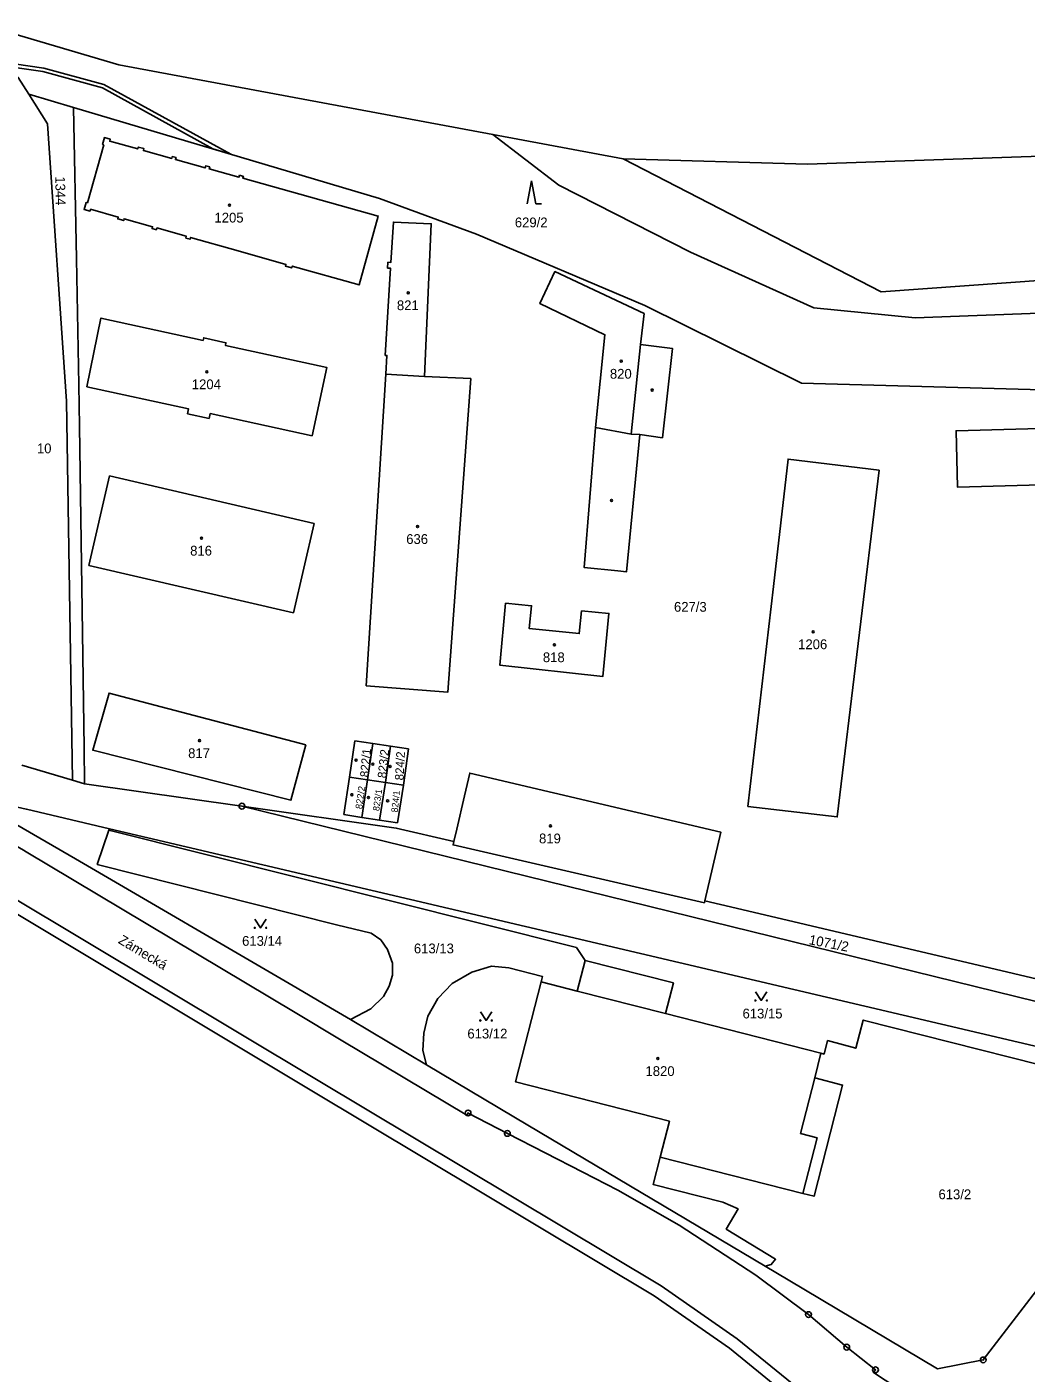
# Model space of a CAD drawing. Extents: x -680203 to -673936, y -1102717 to -1093650.
# Drawn here: x -678314.4 to -678140.7, y -1098628.2 to -1098394 of the extents above; entities that cross this region are included whole.
import ezdxf

# ---------------------------------------------------------------- set-up
doc = ezdxf.new("R2010")
doc.units = 0
for name, color, linetype in [('SOxx02xx_Koleje_param další_Popis10', 7, 'Continuous'), ('SOxx02xx_Staničení_Popis10', 7, 'Continuous'), ('SOxxxxxx_Koleje_hlavní_body_Popis10', 7, 'Continuous'), ('SOxxxxxx_Koleje_LN_parametry_Popis10', 7, 'Continuous'), ('SOxxxxxx_Koleje_param další_Popis10', 7, 'Continuous'), ('SOxxxxxx_Osa_bod_P', 7, 'Continuous'), ('SOxxxxxx_Staničení_Popis10', 7, 'Continuous'), ('x_prac', 7, 'Continuous')]:
    doc.layers.add(name, color=color, linetype=linetype)

msp = doc.modelspace()

# ---------------------------------------------------------------- linework, layer by layer
at = {"layer": 'SOxx02xx_Koleje_param další_Popis10'}
for centre, radius in [((-678277.02, -1098529.56), 0.5), ((-678277.02, -1098529.56), 0.0303), ((-678237.71, -1098582.93), 0.5), ((-678237.71, -1098582.93), 0.0303), ((-678230.88, -1098586.48), 0.5), ((-678230.88, -1098586.48), 0.0303), ((-678178.52, -1098617.99), 0.5), ((-678178.52, -1098617.99), 0.0303), ((-678171.88, -1098623.65), 0.5), ((-678171.88, -1098623.65), 0.0303), ((-678148.13, -1098625.87), 0.5), ((-678148.13, -1098625.87), 0.0303), ((-678166.87, -1098627.6), 0.5), ((-678166.87, -1098627.6), 0.0303)]:
    msp.add_circle(centre, radius, dxfattribs=at)
at = {"layer": 'SOxxxxxx_Koleje_hlavní_body_Popis10'}
for p, q in [((-678226.68, -1098420.8), (-678227.43, -1098424.8)), ((-678225.93, -1098424.8), (-678226.68, -1098420.8)), ((-678225.93, -1098424.8), (-678224.93, -1098424.8))]:
    msp.add_line(p, q, dxfattribs=at)
for points in [[(-678274.8, -1098549.23), (-678273.8, -1098550.73), (-678272.8, -1098549.23)], [(-678187.75, -1098561.85), (-678186.75, -1098563.35), (-678185.75, -1098561.85)], [(-678235.57, -1098565.34), (-678234.57, -1098566.84), (-678233.57, -1098565.34)]]:
    msp.add_lwpolyline(points, dxfattribs=at)
for centre in [(-678274.8, -1098550.73), (-678272.8, -1098550.73), (-678187.75, -1098563.35), (-678185.75, -1098563.35), (-678235.57, -1098566.84), (-678233.57, -1098566.84)]:
    msp.add_circle(centre, 0.1, dxfattribs=at)
at = {"layer": 'SOxxxxxx_Koleje_LN_parametry_Popis10'}
msp.add_lwpolyline([(-678321.44, -1098399.77), (-678319.83, -1098400.66), (-678311.62, -1098401.77), (-678301.28, -1098404.62), (-678282.06, -1098415.27), (-678278.95, -1098416.19), (-678301.06, -1098404.06), (-678311.5, -1098401.19)], close=True, dxfattribs=at)
at = {"layer": 'SOxxxxxx_Koleje_param další_Popis10'}
for centre in [(-678279.19, -1098425.04), (-678248.1, -1098440.28), (-678211.07, -1098452.19), (-678283.13, -1098454.03), (-678205.7, -1098457.19), (-678212.76, -1098476.39), (-678246.48, -1098480.93), (-678284.05, -1098482.95), (-678177.71, -1098499.23), (-678222.71, -1098501.49), (-678284.4, -1098518.17), (-678257.19, -1098521.55), (-678254.29, -1098522.24), (-678251.28, -1098522.65), (-678257.91, -1098527.57), (-678255.04, -1098528.07), (-678251.69, -1098528.64), (-678223.39, -1098533.01), (-678204.72, -1098573.47)]:
    msp.add_circle(centre, 0.175, dxfattribs=at)
at = {"layer": 'SOxxxxxx_Staničení_Popis10'}
for p, q in [((-678207.74, -1098449.3), (-678209.38, -1098464.88)), ((-678209.38, -1098464.88), (-678215.53, -1098463.73)), ((-678209.38, -1098464.88), (-678207.85, -1098464.9)), ((-678218.73, -1098561.72), (-678203.36, -1098565.64)), ((-678177.44, -1098576.82), (-678179.94, -1098586.49)), ((-678179.94, -1098586.49), (-678177.01, -1098587.24)), ((-678177.01, -1098587.24), (-678179.48, -1098596.93))]:
    msp.add_line(p, q, dxfattribs=at)
at = {"layer": 'x_prac'}
for p, q in [((-678306.32, -1098408.04), (-678314.08, -1098405.73)), ((-678210.77, -1098416.98), (-678233.4, -1098412.76)), ((-678245.26, -1098454.84), (-678252.03, -1098454.45)), ((-678257.41, -1098518.19), (-678258.35, -1098524.51)), ((-678254.27, -1098518.67), (-678257.41, -1098518.19)), ((-678255.19, -1098524.99), (-678254.27, -1098518.67)), ((-678251.18, -1098519.14), (-678254.27, -1098518.67)), ((-678252.08, -1098525.45), (-678251.18, -1098519.14)), ((-678248.04, -1098519.62), (-678251.18, -1098519.14)), ((-678248.92, -1098525.93), (-678248.04, -1098519.62)), ((-678315.31, -1098522.41), (-678306.5, -1098525.05)), ((-678306.5, -1098525.05), (-678304.39, -1098525.68)), ((-678258.35, -1098524.51), (-678259.33, -1098531.03)), ((-678258.35, -1098524.51), (-678255.19, -1098524.99)), ((-678256.19, -1098531.51), (-678255.19, -1098524.99)), ((-678252.08, -1098525.45), (-678255.19, -1098524.99)), ((-678253.1, -1098531.98), (-678252.08, -1098525.45)), ((-678248.92, -1098525.93), (-678252.08, -1098525.45)), ((-678277.02, -1098529.56), (-678304.39, -1098525.68)), ((-678249.99, -1098532.46), (-678248.92, -1098525.93)), ((-678277.02, -1098529.56), (-678114.86, -1098569.46)), ((-678259.33, -1098531.03), (-678256.19, -1098531.51)), ((-678256.19, -1098531.51), (-678253.1, -1098531.98)), ((-678253.1, -1098531.98), (-678249.99, -1098532.46)), ((-678300.15, -1098533.73), (-678300.06, -1098533.48)), ((-678109.84, -1098578.18), (-678300.06, -1098533.48)), ((-678258.16, -1098566.68), (-678244.96, -1098574.54))]:
    msp.add_line(p, q, dxfattribs=at)
for points in [[(-678233.4, -1098412.76), (-678298.43, -1098400.62), (-678320.88, -1098394.04)], [(-678314.08, -1098405.73), (-678315.91, -1098402.83), (-678321.44, -1098399.77)], [(-678306.5, -1098525.05), (-678307.54, -1098459.14), (-678310.81, -1098410.91), (-678314.08, -1098405.73)], [(-678306.32, -1098408.04), (-678253.09, -1098423.9), (-678236.27, -1098430.07), (-678206.99, -1098442.49), (-678179.76, -1098455.98), (-678106.47, -1098458.03)], [(-678306.32, -1098408.04), (-678305.8, -1098434.38), (-678305.37, -1098456.29), (-678305.28, -1098463.47), (-678304.47, -1098519.44), (-678304.39, -1098525.68)], [(-678210.77, -1098416.98), (-678178.69, -1098417.89), (-678082.38, -1098414.58), (-678035.51, -1098410.66)], [(-678055.58, -1098460.2), (-678080.19, -1098450.47), (-678113.78, -1098442.87), (-678159.97, -1098444.62), (-678177.58, -1098442.88), (-678199.03, -1098433.22), (-678221.91, -1098421.54), (-678233.4, -1098412.76)], [(-678277.44, -1098419.84), (-678277.54, -1098420.18), (-678282.71, -1098418.74), (-678282.62, -1098418.4), (-678283.31, -1098418.21), (-678283.4, -1098418.55), (-678288.59, -1098417.1), (-678288.49, -1098416.76), (-678289.14, -1098416.58), (-678289.23, -1098416.92), (-678294.17, -1098415.55), (-678294.08, -1098415.2), (-678295.06, -1098414.93), (-678295.15, -1098415.27), (-678300.02, -1098413.92), (-678299.92, -1098413.57), (-678300.93, -1098413.3), (-678301.27, -1098414.51), (-678301.06, -1098414.57), (-678303.9, -1098424.61), (-678304.11, -1098424.55), (-678304.46, -1098425.78), (-678303.43, -1098426.06), (-678303.34, -1098425.75), (-678298.54, -1098427.11), (-678298.63, -1098427.42), (-678297.59, -1098427.71), (-678297.51, -1098427.4), (-678292.55, -1098428.79), (-678292.64, -1098429.11), (-678291.89, -1098429.32), (-678291.8, -1098429.01), (-678286.7, -1098430.45), (-678286.78, -1098430.76), (-678286.05, -1098430.96), (-678285.96, -1098430.65), (-678277.67, -1098432.99), (-678269.39, -1098435.33), (-678269.48, -1098435.64), (-678268.38, -1098435.95), (-678268.29, -1098435.64), (-678256.67, -1098438.92), (-678253.33, -1098426.94), (-678276.86, -1098420.37), (-678276.76, -1098420.03), (-678277.44, -1098419.84)], [(-678054.12, -1098455.19), (-678088.87, -1098443.83), (-678107.12, -1098435.86), (-678165.91, -1098440.12), (-678210.77, -1098416.98)], [(-678245.26, -1098454.84), (-678244.1, -1098428.27), (-678250.68, -1098427.98), (-678251.12, -1098434.99), (-678251.65, -1098434.96), (-678251.71, -1098435.99), (-678251.18, -1098436.02), (-678252.12, -1098451.16), (-678251.83, -1098451.18), (-678252.03, -1098454.45)], [(-678215.53, -1098463.73), (-678217.55, -1098488.05), (-678211.68, -1098488.64), (-678210.14, -1098488.8), (-678207.85, -1098464.9), (-678203.92, -1098465.49), (-678202.19, -1098449.94), (-678207.74, -1098449.3), (-678207.1, -1098443.89), (-678222.6, -1098436.6), (-678225.22, -1098442.17), (-678213.92, -1098447.58), (-678215.53, -1098463.73)], [(-678303.99, -1098456.65), (-678286.31, -1098460.48), (-678286.49, -1098461.31), (-678282.73, -1098462.13), (-678282.55, -1098461.3), (-678264.83, -1098465.15), (-678262.25, -1098453.28), (-678279.91, -1098449.42), (-678279.81, -1098448.96), (-678283.68, -1098448.11), (-678283.78, -1098448.57), (-678301.54, -1098444.68), (-678303.99, -1098456.65)], [(-678252.03, -1098454.45), (-678255.4, -1098508.62), (-678241.22, -1098509.71), (-678237.25, -1098455.19), (-678245.26, -1098454.84)], [(-678109.32, -1098463.06), (-678152.86, -1098464.26), (-678152.64, -1098474.08), (-678109.05, -1098472.84), (-678109.32, -1098463.06)], [(-678166.22, -1098471.11), (-678182.07, -1098469.2), (-678184.63, -1098491.37), (-678189.05, -1098529.61), (-678173.51, -1098531.43), (-678166.22, -1098471.11)], [(-678268.09, -1098495.96), (-678264.47, -1098480.43), (-678300.05, -1098472.12), (-678303.63, -1098487.7), (-678268.09, -1098495.96)], [(-678217.98, -1098495.58), (-678218.38, -1098499.54), (-678227.06, -1098498.68), (-678226.66, -1098494.72), (-678231.19, -1098494.26), (-678232.16, -1098505.05), (-678214.26, -1098507.01), (-678213.21, -1098496.05), (-678217.98, -1098495.58)], [(-678151.07, -1098664.58), (-678167.34, -1098645.87), (-678179.65, -1098634.15), (-678192.23, -1098623.81), (-678205.35, -1098614.7), (-678265.15, -1098578.89), (-678318.9, -1098546.66), (-678342.36, -1098533.35), (-678344.39, -1098532.21), (-678359.9, -1098524.78), (-678374.85, -1098518.7), (-678387.14, -1098514.19), (-678402.55, -1098509.78), (-678418.61, -1098506.25), (-678427.44, -1098504.82), (-678440.47, -1098503.13), (-678456.82, -1098501.86), (-678474.22, -1098501.74), (-678505.48, -1098502.29)], [(-678265.9, -1098518.87), (-678300.12, -1098509.9), (-678302.98, -1098519.83), (-678268.5, -1098528.53), (-678265.9, -1098518.87)], [(-678146.02, -1098642.91), (-678147.26, -1098641.18), (-678167.22, -1098628.06), (-678166.87, -1098627.6), (-678171.88, -1098623.65), (-678178.52, -1098617.99), (-678187.66, -1098611.16), (-678201.02, -1098602.43), (-678211.67, -1098596.37), (-678217.75, -1098593.24), (-678230.88, -1098586.48), (-678237.71, -1098582.93), (-678237.93, -1098583.31), (-678259.8, -1098570.27), (-678267.8, -1098565.43), (-678310.66, -1098539.83), (-678314.28, -1098537.68), (-678315.3, -1098537.06), (-678315.81, -1098536.76), (-678334.65, -1098525.97), (-678336.73, -1098524.87)], [(-678196.54, -1098546.01), (-678193.79, -1098534.06), (-678237.43, -1098523.8), (-678238.34, -1098527.74), (-678239.69, -1098533.58), (-678240.18, -1098535.73)], [(-678325.15, -1098527.59), (-678316.18, -1098532.81), (-678305.98, -1098538.74), (-678267.44, -1098561.24), (-678261.64, -1098564.61), (-678258.16, -1098566.68)], [(-678300.06, -1098533.48), (-678314.5, -1098530.09), (-678315.09, -1098529.95), (-678325.15, -1098527.59)], [(-678277.02, -1098529.56), (-678250.2, -1098533.37), (-678240.18, -1098535.73)], [(-678300.15, -1098533.73), (-678302.19, -1098539.7), (-678260.58, -1098550.21), (-678254.58, -1098551.68), (-678252.85, -1098552.82), (-678251.71, -1098554.51), (-678250.86, -1098556.87), (-678250.87, -1098558.94), (-678251.42, -1098560.85), (-678252.4, -1098562.67), (-678254.61, -1098564.79), (-678258.16, -1098566.68)], [(-678217.36, -1098556.38), (-678218.86, -1098554.16), (-678300.15, -1098533.73)], [(-678240.18, -1098535.73), (-678240.31, -1098536.29), (-678196.62, -1098546.37), (-678196.54, -1098546.01)], [(-678317.84, -1098544.85), (-678264.07, -1098577.09), (-678204.15, -1098612.98), (-678190.9, -1098622.18), (-678178.3, -1098632.49), (-678164.81, -1098645.72), (-678149.57, -1098663.3)], [(-678196.54, -1098546.01), (-678191.1, -1098547.29), (-678118.78, -1098564.33)], [(-678225.03, -1098560.11), (-678224.79, -1098559.17), (-678230.6, -1098557.7), (-678233.62, -1098557.38), (-678237.08, -1098558.41), (-678240.5, -1098560.4), (-678242.99, -1098563), (-678244.68, -1098566.07), (-678245.42, -1098569.05), (-678245.57, -1098572.07), (-678244.96, -1098574.54)], [(-678217.36, -1098556.38), (-678218.73, -1098561.72), (-678225.03, -1098560.11)], [(-678176.38, -1098572.53), (-678203.36, -1098565.64), (-678202, -1098560.3), (-678217.36, -1098556.38)], [(-678225.03, -1098560.11), (-678229.44, -1098577.51), (-678202.7, -1098584.36), (-678204.3, -1098590.61)], [(-678112.53, -1098581.75), (-678114.72, -1098584.29), (-678115.66, -1098584.72), (-678117.63, -1098584.92), (-678124.55, -1098583.4), (-678123.18, -1098578.39), (-678169, -1098566.76), (-678170.31, -1098571.67), (-678175.19, -1098570.34), (-678175.8, -1098572.67), (-678176.38, -1098572.53)], [(-678244.96, -1098574.54), (-678227.31, -1098585.04), (-678186.06, -1098609.58)], [(-678176.38, -1098572.53), (-678177.44, -1098576.82), (-678172.59, -1098578.06), (-678177.55, -1098597.42), (-678179.48, -1098596.93), (-678204.3, -1098590.61)], [(-678186.06, -1098609.58), (-678182.05, -1098611.97), (-678156.12, -1098627.4), (-678148.13, -1098625.87), (-678125.72, -1098596.72), (-678125.27, -1098596.14), (-678122.99, -1098595.63), (-678112.53, -1098581.75)], [(-678204.3, -1098590.61), (-678205.55, -1098595.34), (-678193.4, -1098598.41), (-678190.77, -1098599.6), (-678192.81, -1098603.12), (-678184.24, -1098608.35), (-678184.99, -1098609.26), (-678186.06, -1098609.58)]]:
    msp.add_lwpolyline(points, dxfattribs=at)

# ---------------------------------------------------------------- texts
at = {"layer": 'SOxx02xx_Staničení_Popis10'}
msp.add_text('Zámecká', height=1.7, rotation=329, dxfattribs=at).set_placement((-678298.66, -1098553.3))
at = {"layer": 'SOxxxxxx_Osa_bod_P'}
for s, height, rotation, p in [('1344', 1.7, 271, (-678309.48, -1098420.04)), ('822/1', 1.5, 85, (-678255.01, -1098524.59)), ('823/2', 1.5, 84, (-678251.96, -1098524.75)), ('824/2', 1.5, 87, (-678248.94, -1098525.11)), ('822/2', 1.2, 82, (-678256.13, -1098530.14)), ('823/1', 1.14, 82, (-678253.16, -1098530.47)), ('824/1', 1.14, 84, (-678249.95, -1098530.7)), ('1071/2', 1.7, 349, (-678178.55, -1098553.56))]:
    msp.add_text(s, height=height, rotation=rotation, dxfattribs=at).set_placement(p)
for s, p in [('1205', (-678281.8, -1098428.06)), ('629/2', (-678229.58, -1098428.89)), ('821', (-678250.08, -1098443.3)), ('1204', (-678285.74, -1098457.05)), ('820', (-678213.05, -1098455.22)), ('10', (-678312.67, -1098468.19)), ('636', (-678248.46, -1098483.96)), ('816', (-678286.03, -1098485.98)), ('627/3', (-678201.91, -1098495.75)), ('1206', (-678180.32, -1098502.26)), ('818', (-678224.7, -1098504.52)), ('817', (-678286.38, -1098521.2)), ('819', (-678225.37, -1098536.03)), ('613/14', (-678277, -1098553.85)), ('613/13', (-678247.13, -1098555.16)), ('613/15', (-678189.99, -1098566.48)), ('613/12', (-678237.83, -1098569.97)), ('1820', (-678206.86, -1098576.49)), ('613/2', (-678155.92, -1098597.92))]:
    msp.add_text(s, height=1.7, dxfattribs=at).set_placement(p)

doc.saveas('drawing.dxf')
